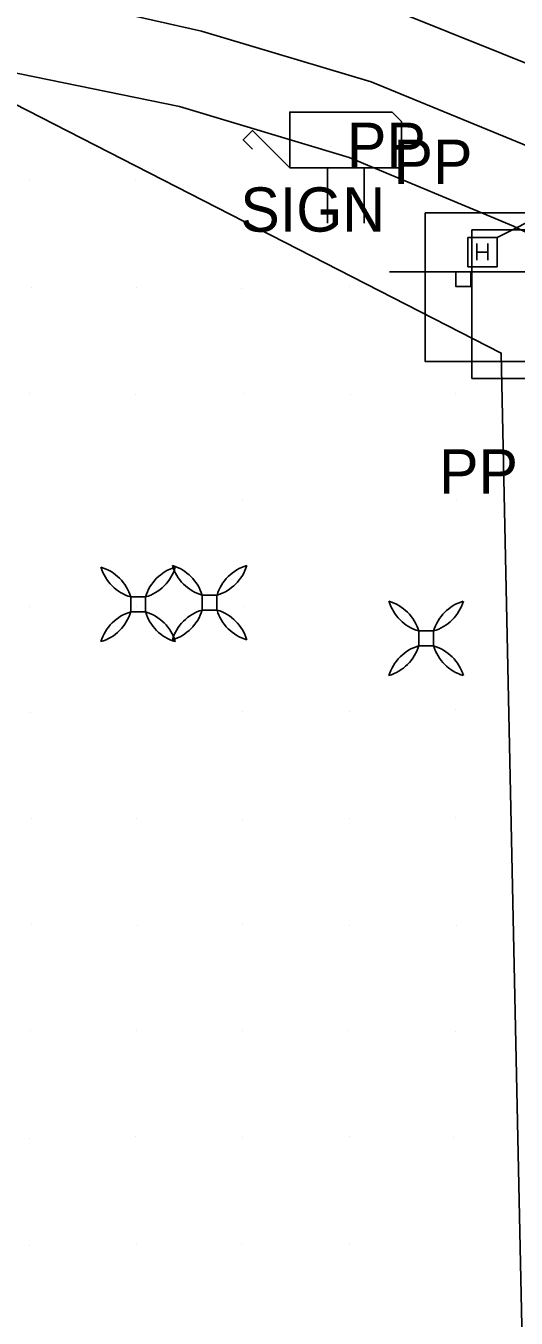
# Model space of a CAD drawing. Extents: x 1602514 to 1609837, y 863887 to 871157.
# Drawn here: x 1606728.2 to 1606797.4, y 866555.4 to 866737.8 of the extents above; entities that cross this region are included whole.
import ezdxf

# ---------------------------------------------------------------- set-up
doc = ezdxf.new("R2010")
doc.units = 0
for name, color, linetype in [('Photo-Anchor', 7, 'Continuous'), ('Roadway-Signs', 7, 'Continuous'), ('Survey-Centerline', 7, 'Continuous'), ('Survey-Edge of pavement', 7, 'Continuous'), ('Survey-Miscellaneous roadside', 7, 'Continuous'), ('Survey-Spot dirt', 7, 'Continuous'), ('Survey-Vegetation trees', 7, 'Continuous'), ('Text General Notes', 7, 'Continuous'), ('USER-Handhole', 7, 'Continuous'), ('Utility-Pole', 7, 'Continuous')]:
    doc.layers.add(name, color=color, linetype=linetype)

msp = doc.modelspace()

# ---------------------------------------------------------------- linework, layer by layer
at = {"layer": 'Photo-Anchor'}
for points in [[(1606742.99, 866657.21), (1606745.09, 866657.21), (1606745.09, 866655.11), (1606742.99, 866655.11)], [(1606742.99, 866657.21), (1606745.09, 866657.21), (1606745.09, 866655.11), (1606742.99, 866655.11)], [(1606753.07, 866657.46), (1606755.17, 866657.46), (1606755.17, 866655.36), (1606753.07, 866655.36)], [(1606753.07, 866657.46), (1606755.17, 866657.46), (1606755.17, 866655.36), (1606753.07, 866655.36)], [(1606783.65, 866652.41), (1606785.74, 866652.41), (1606785.74, 866650.31), (1606783.65, 866650.31)], [(1606783.65, 866652.41), (1606785.74, 866652.41), (1606785.74, 866650.31), (1606783.65, 866650.31)]]:
    msp.add_lwpolyline(points, close=True, dxfattribs=at)
for centre, radius, start, end in [((1606736.99, 866655.41), 6.27, 16.7236, 73.2821), ((1606744.81, 866663.23), 6.29, 196.8106, 253.1951), ((1606736.99, 866655.41), 6.27, 16.7236, 73.2821), ((1606744.81, 866663.23), 6.29, 196.8106, 253.1951), ((1606751.09, 866655.41), 6.27, 106.7179, 163.2764), ((1606743.27, 866663.23), 6.29, 286.8049, 343.1894), ((1606751.09, 866655.41), 6.27, 106.7179, 163.2764), ((1606743.27, 866663.23), 6.29, 286.8049, 343.1894), ((1606747.07, 866655.65), 6.27, 16.7236, 73.2821), ((1606754.89, 866663.48), 6.29, 196.8106, 253.1951), ((1606747.07, 866655.65), 6.27, 16.7236, 73.2821), ((1606754.89, 866663.48), 6.29, 196.8106, 253.1951), ((1606761.18, 866655.65), 6.27, 106.7179, 163.2764), ((1606753.36, 866663.48), 6.29, 286.8049, 343.1894), ((1606761.18, 866655.65), 6.27, 106.7179, 163.2764), ((1606753.36, 866663.48), 6.29, 286.8049, 343.1894), ((1606736.99, 866656.91), 6.27, 286.7179, 343.2764), ((1606744.81, 866649.09), 6.29, 106.8049, 163.1894), ((1606736.99, 866656.91), 6.27, 286.7179, 343.2764), ((1606744.81, 866649.09), 6.29, 106.8049, 163.1894), ((1606751.09, 866656.91), 6.27, 196.7236, 253.2821), ((1606743.27, 866649.09), 6.29, 16.8106, 73.1951), ((1606751.09, 866656.91), 6.27, 196.7236, 253.2821), ((1606743.27, 866649.09), 6.29, 16.8106, 73.1951), ((1606747.07, 866657.16), 6.27, 286.7179, 343.2764), ((1606754.89, 866649.34), 6.29, 106.8049, 163.1894), ((1606747.07, 866657.16), 6.27, 286.7179, 343.2764), ((1606754.89, 866649.34), 6.29, 106.8049, 163.1894), ((1606761.18, 866657.16), 6.27, 196.7236, 253.2821), ((1606753.36, 866649.34), 6.29, 16.8106, 73.1951), ((1606761.18, 866657.16), 6.27, 196.7236, 253.2821), ((1606753.36, 866649.34), 6.29, 16.8106, 73.1951), ((1606777.64, 866650.61), 6.27, 16.7236, 73.2821), ((1606785.46, 866658.43), 6.29, 196.8106, 253.1951), ((1606777.64, 866650.61), 6.27, 16.7236, 73.2821), ((1606785.46, 866658.43), 6.29, 196.8106, 253.1951), ((1606791.75, 866650.61), 6.27, 106.7179, 163.2764), ((1606783.93, 866658.43), 6.29, 286.8049, 343.1894), ((1606791.75, 866650.61), 6.27, 106.7179, 163.2764), ((1606783.93, 866658.43), 6.29, 286.8049, 343.1894), ((1606777.64, 866652.12), 6.27, 286.7179, 343.2764), ((1606785.46, 866644.29), 6.29, 106.8049, 163.1894), ((1606777.64, 866652.12), 6.27, 286.7179, 343.2764), ((1606785.46, 866644.29), 6.29, 106.8049, 163.1894), ((1606791.75, 866652.12), 6.27, 196.7236, 253.2821), ((1606783.93, 866644.29), 6.29, 16.8106, 73.1951), ((1606791.75, 866652.12), 6.27, 196.7236, 253.2821), ((1606783.93, 866644.29), 6.29, 16.8106, 73.1951)]:
    msp.add_arc(centre, radius, start, end, dxfattribs=at)
at = {"layer": 'Roadway-Signs'}
for p, q in [((1606779.54, 866703.13), (1606800.44, 866703.13)), ((1606779.54, 866703.13), (1606800.44, 866703.13)), ((1606788.89, 866701.03), (1606788.89, 866703.13)), ((1606788.89, 866701.03), (1606788.89, 866703.13)), ((1606789.94, 866703.13), (1606789.94, 866703.13)), ((1606789.94, 866703.13), (1606789.94, 866703.13)), ((1606790.99, 866703.13), (1606790.99, 866701.03)), ((1606790.99, 866703.13), (1606790.99, 866701.03)), ((1606790.99, 866701.03), (1606788.89, 866701.03)), ((1606790.99, 866701.03), (1606788.89, 866701.03))]:
    msp.add_line(p, q, dxfattribs=at)
at = {"layer": 'Survey-Centerline'}
msp.add_lwpolyline([(1606728.56, 866742.65), (1606752.99, 866737.1), (1606776.93, 866729.92), (1606800.19, 866720.39), (1606822.45, 866709.64), (1606844.6, 866698), (1606866.41, 866685.78), (1606887.82, 866672.87), (1606909.15, 866659.84), (1606930.55, 866646.93), (1606951.94, 866634), (1606973.34, 866621.1), (1606994.93, 866608.49), (1607016.16, 866595.31), (1607037.46, 866582.25), (1607058.63, 866568.96), (1607079.92, 866555.87), (1607101.21, 866542.79), (1607122.51, 866529.73), (1607143.72, 866516.5), (1607164.98, 866503.37), (1607186.07, 866489.97), (1607207.5, 866477.11), (1607228.73, 866463.99)], dxfattribs=at)
msp.add_lwpolyline([(1606728.56, 866742.65), (1606752.99, 866737.1), (1606776.93, 866729.92), (1606800.19, 866720.39), (1606822.45, 866709.64), (1606844.6, 866698), (1606866.41, 866685.78), (1606887.82, 866672.87), (1606909.15, 866659.84), (1606930.55, 866646.93), (1606951.94, 866634), (1606973.34, 866621.1), (1606994.93, 866608.49), (1607016.16, 866595.31), (1607037.46, 866582.25), (1607058.63, 866568.96), (1607079.92, 866555.87), (1607101.21, 866542.79), (1607122.51, 866529.73), (1607143.72, 866516.5), (1607164.98, 866503.37), (1607186.07, 866489.97), (1607207.5, 866477.11), (1607228.73, 866463.99)], dxfattribs=at)
at = {"layer": 'Survey-Edge of pavement'}
for points in [[(1606779.92, 866740.12), (1606803.24, 866730.79), (1606827.9, 866719.01), (1606850.05, 866707.37), (1606871.67, 866694.83), (1606893.08, 866681.92), (1606914.65, 866668.74), (1606936.42, 866656.43), (1606957.8, 866643.5), (1606979.21, 866630.59), (1607000.55, 866617.6), (1607021.79, 866604.42), (1607043.09, 866591.36), (1607064.46, 866578.41), (1607085.75, 866565.32), (1607107.04, 866552.24), (1607128.35, 866539.17), (1607149.55, 866525.95), (1607170.81, 866512.82), (1607191.91, 866499.42), (1607213.34, 866486.56)], [(1606779.92, 866740.12), (1606803.24, 866730.79), (1606827.9, 866719.01), (1606850.05, 866707.37), (1606871.67, 866694.83), (1606893.08, 866681.92), (1606914.65, 866668.74), (1606936.42, 866656.43), (1606957.8, 866643.5), (1606979.21, 866630.59), (1607000.55, 866617.6), (1607021.79, 866604.42), (1607043.09, 866591.36), (1607064.46, 866578.41), (1607085.75, 866565.32), (1607107.04, 866552.24), (1607128.35, 866539.17), (1607149.55, 866525.95), (1607170.81, 866512.82), (1607191.91, 866499.42), (1607213.34, 866486.56)], [(1606605.47, 866727.45), (1606630.19, 866731.22), (1606653.54, 866733.47), (1606678.53, 866734.63), (1606703.53, 866734.12), (1606725.29, 866731.47), (1606749.86, 866726.44), (1606773.81, 866719.26), (1606797.02, 866709.55), (1606816.78, 866699.88), (1606838.92, 866688.23), (1606860.73, 866676.01), (1606882.14, 866663.1), (1606903.22, 866650.23), (1606924.63, 866637.35), (1606946.02, 866624.42)], [(1606605.47, 866727.45), (1606630.19, 866731.22), (1606653.54, 866733.47), (1606678.53, 866734.63), (1606703.53, 866734.12), (1606725.29, 866731.47), (1606749.86, 866726.44), (1606773.81, 866719.26), (1606797.02, 866709.55), (1606816.78, 866699.88), (1606838.92, 866688.23), (1606860.73, 866676.01), (1606882.14, 866663.1), (1606903.22, 866650.23), (1606924.63, 866637.35), (1606946.02, 866624.42)]]:
    msp.add_lwpolyline(points, dxfattribs=at)
at = {"layer": 'Survey-Miscellaneous roadside'}
for p, q in [((1606770.77, 866717.79), (1606770.77, 866709.97)), ((1606770.77, 866717.79), (1606770.77, 866709.97)), ((1606775.95, 866709.97), (1606775.95, 866717.79)), ((1606775.95, 866709.97), (1606775.95, 866717.79))]:
    msp.add_line(p, q, dxfattribs=at)
msp.add_lwpolyline([(1606760.2, 866720.41), (1606758.89, 866721.72), (1606760.2, 866723.04), (1606765.45, 866717.79), (1606765.45, 866725.66), (1606779.89, 866725.66), (1606781.21, 866724.35), (1606781.21, 866717.79), (1606765.45, 866717.79)], dxfattribs=at)
msp.add_lwpolyline([(1606760.2, 866720.41), (1606758.89, 866721.72), (1606760.2, 866723.04), (1606765.45, 866717.79), (1606765.45, 866725.66), (1606779.89, 866725.66), (1606781.21, 866724.35), (1606781.21, 866717.79), (1606765.45, 866717.79)], dxfattribs=at)
at = {"layer": 'Survey-Spot dirt'}
for p, q in [((1606728.75, 866715.97), (1606728.75, 866715.97)), ((1606728.75, 866715.97), (1606728.75, 866715.97)), ((1606743.73, 866716.07), (1606743.73, 866716.07)), ((1606743.73, 866716.07), (1606743.73, 866716.07)), ((1606729.02, 866700.84), (1606729.02, 866700.84)), ((1606729.02, 866700.84), (1606729.02, 866700.84)), ((1606743.81, 866700.96), (1606743.81, 866700.96)), ((1606743.81, 866700.96), (1606743.81, 866700.96)), ((1606758.69, 866700.82), (1606758.69, 866700.82)), ((1606758.69, 866700.82), (1606758.69, 866700.82)), ((1606773.87, 866700.98), (1606773.87, 866700.98)), ((1606773.87, 866700.98), (1606773.87, 866700.98)), ((1606788.82, 866700.99), (1606788.82, 866700.99)), ((1606788.82, 866700.99), (1606788.82, 866700.99)), ((1606728.77, 866685.91), (1606728.77, 866685.91)), ((1606728.77, 866685.91), (1606728.77, 866685.91)), ((1606743.64, 866685.85), (1606743.64, 866685.85)), ((1606743.64, 866685.85), (1606743.64, 866685.85)), ((1606758.88, 866685.95), (1606758.88, 866685.95)), ((1606758.88, 866685.95), (1606758.88, 866685.95)), ((1606788.81, 866685.94), (1606788.81, 866685.94)), ((1606788.81, 866685.94), (1606788.81, 866685.94)), ((1606774.09, 866685.81), (1606774.09, 866685.81)), ((1606774.09, 866685.81), (1606774.09, 866685.81)), ((1606758.84, 866671), (1606758.84, 866671)), ((1606758.84, 866671), (1606758.84, 866671)), ((1606788.98, 866670.93), (1606788.98, 866670.93)), ((1606788.98, 866670.93), (1606788.98, 866670.93)), ((1606728.7, 866655.84), (1606728.7, 866655.84)), ((1606728.7, 866655.84), (1606728.7, 866655.84)), ((1606743.78, 866655.81), (1606743.78, 866655.81)), ((1606743.78, 866655.81), (1606743.78, 866655.81)), ((1606758.96, 866655.91), (1606758.96, 866655.91)), ((1606758.96, 866655.91), (1606758.96, 866655.91)), ((1606788.51, 866656.08), (1606788.51, 866656.08)), ((1606788.51, 866656.08), (1606788.51, 866656.08)), ((1606728.87, 866640.87), (1606728.87, 866640.87)), ((1606728.87, 866640.87), (1606728.87, 866640.87)), ((1606758.84, 866641.09), (1606758.84, 866641.09)), ((1606758.84, 866641.09), (1606758.84, 866641.09)), ((1606773.95, 866641.03), (1606773.95, 866641.03)), ((1606773.95, 866641.03), (1606773.95, 866641.03)), ((1606788.81, 866641.29), (1606788.81, 866641.29)), ((1606788.81, 866641.29), (1606788.81, 866641.29)), ((1606729.01, 866625.91), (1606729.01, 866625.91)), ((1606729.01, 866625.91), (1606729.01, 866625.91)), ((1606743.79, 866625.88), (1606743.79, 866625.88)), ((1606743.79, 866625.88), (1606743.79, 866625.88)), ((1606758.8, 866625.72), (1606758.8, 866625.72)), ((1606758.8, 866625.72), (1606758.8, 866625.72)), ((1606773.86, 866625.87), (1606773.86, 866625.87)), ((1606773.86, 866625.87), (1606773.86, 866625.87)), ((1606788.79, 866626.06), (1606788.79, 866626.06)), ((1606788.79, 866626.06), (1606788.79, 866626.06)), ((1606728.95, 866610.95), (1606728.95, 866610.95)), ((1606728.95, 866610.95), (1606728.95, 866610.95)), ((1606743.91, 866610.87), (1606743.91, 866610.87)), ((1606743.91, 866610.87), (1606743.91, 866610.87)), ((1606758.77, 866610.91), (1606758.77, 866610.91)), ((1606758.77, 866610.91), (1606758.77, 866610.91)), ((1606773.93, 866610.9), (1606773.93, 866610.9)), ((1606773.93, 866610.9), (1606773.93, 866610.9)), ((1606788.92, 866610.8), (1606788.92, 866610.8)), ((1606788.92, 866610.8), (1606788.92, 866610.8)), ((1606728.78, 866595.94), (1606728.78, 866595.94)), ((1606728.78, 866595.94), (1606728.78, 866595.94)), ((1606743.86, 866595.99), (1606743.86, 866595.99)), ((1606743.86, 866595.99), (1606743.86, 866595.99)), ((1606758.74, 866596), (1606758.74, 866596)), ((1606758.74, 866596), (1606758.74, 866596)), ((1606773.68, 866596.03), (1606773.68, 866596.03)), ((1606773.68, 866596.03), (1606773.68, 866596.03)), ((1606788.86, 866595.92), (1606788.86, 866595.92)), ((1606788.86, 866595.92), (1606788.86, 866595.92)), ((1606728.65, 866580.81), (1606728.65, 866580.81)), ((1606728.65, 866580.81), (1606728.65, 866580.81)), ((1606743.68, 866581.03), (1606743.68, 866581.03)), ((1606743.68, 866581.03), (1606743.68, 866581.03)), ((1606758.73, 866580.85), (1606758.73, 866580.85)), ((1606758.73, 866580.85), (1606758.73, 866580.85)), ((1606773.85, 866581.06), (1606773.85, 866581.06)), ((1606773.85, 866581.06), (1606773.85, 866581.06)), ((1606788.62, 866580.9), (1606788.62, 866580.9)), ((1606788.62, 866580.9), (1606788.62, 866580.9)), ((1606728.77, 866565.63), (1606728.77, 866565.63)), ((1606728.77, 866565.63), (1606728.77, 866565.63)), ((1606743.78, 866565.93), (1606743.78, 866565.93)), ((1606743.78, 866565.93), (1606743.78, 866565.93)), ((1606758.67, 866565.93), (1606758.67, 866565.93)), ((1606758.67, 866565.93), (1606758.67, 866565.93)), ((1606773.82, 866565.83), (1606773.82, 866565.83)), ((1606773.82, 866565.83), (1606773.82, 866565.83))]:
    msp.add_line(p, q, dxfattribs=at)
at = {"layer": 'Survey-Vegetation trees'}
msp.add_lwpolyline([(1606491.27, 866423.03), (1606644.53, 866348.1), (1606814.7, 866275.17), (1606800.58, 866443.57), (1606795.3, 866691.63), (1606726.49, 866726.88), (1606661.55, 866725.39), (1606579.3, 866712.04)], dxfattribs=at)
msp.add_lwpolyline([(1606491.27, 866423.03), (1606644.53, 866348.1), (1606814.7, 866275.17), (1606800.58, 866443.57), (1606795.3, 866691.63), (1606726.49, 866726.88), (1606661.55, 866725.39), (1606579.3, 866712.04)], dxfattribs=at)
at = {"layer": 'Text General Notes'}
msp.add_line((1606794.72, 866707.96), (1607689.75, 867156.22), dxfattribs=at)
msp.add_line((1606794.72, 866707.96), (1607689.75, 867156.22), dxfattribs=at)
at = {"layer": 'USER-Handhole'}
for p, q in [((1606790.58, 866707.96), (1606794.72, 866707.96)), ((1606790.58, 866703.83), (1606790.58, 866707.96)), ((1606790.58, 866707.96), (1606794.72, 866707.96)), ((1606790.58, 866703.83), (1606790.58, 866707.96)), ((1606794.72, 866707.96), (1606794.72, 866703.83)), ((1606794.72, 866707.96), (1606794.72, 866703.83)), ((1606791.87, 866707.13), (1606791.87, 866704.75)), ((1606791.87, 866707.13), (1606791.87, 866704.75)), ((1606791.87, 866705.89), (1606793.43, 866705.89)), ((1606791.87, 866705.89), (1606793.43, 866705.89)), ((1606793.43, 866707.13), (1606793.43, 866704.75)), ((1606793.43, 866707.13), (1606793.43, 866704.75)), ((1606794.72, 866703.83), (1606790.58, 866703.83)), ((1606794.72, 866703.83), (1606790.58, 866703.83))]:
    msp.add_line(p, q, dxfattribs=at)
at = {"layer": 'Utility-Pole'}
for points in [[(1606784.58, 866711.44), (1606805.58, 866711.44), (1606805.58, 866690.44), (1606784.58, 866690.44)], [(1606784.58, 866711.44), (1606805.58, 866711.44), (1606805.58, 866690.44), (1606784.58, 866690.44)], [(1606791.15, 866709.05), (1606812.16, 866709.05), (1606812.16, 866688.05), (1606791.15, 866688.05)], [(1606791.15, 866709.05), (1606812.16, 866709.05), (1606812.16, 866688.05), (1606791.15, 866688.05)]]:
    msp.add_lwpolyline(points, close=True, dxfattribs=at)

# ---------------------------------------------------------------- texts
at = {"layer": 'Roadway-Signs'}
msp.add_text('SIGN', height=6.25, dxfattribs=at).set_placement((1606758.46, 866708.78))
msp.add_text('SIGN', height=6.25, dxfattribs=at).set_placement((1606758.46, 866708.78))
at = {"layer": 'Utility-Pole'}
for p in [(1606773.52, 866717.91), (1606773.52, 866717.91), (1606780.09, 866715.52), (1606780.09, 866715.52), (1606786.52, 866671.81), (1606786.52, 866671.81)]:
    msp.add_text('PP', height=6.251, dxfattribs=at).set_placement(p)

doc.saveas('drawing.dxf')
